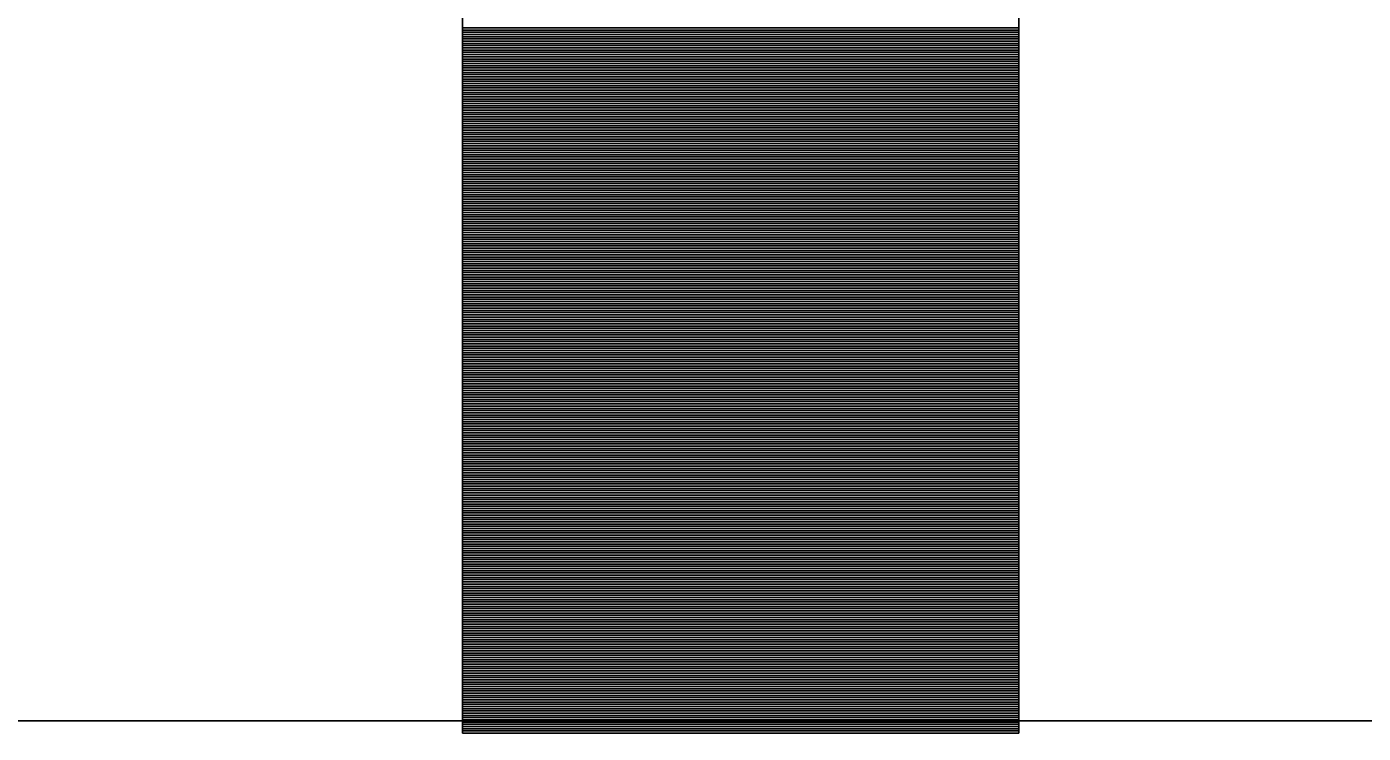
# Model space of a CAD drawing. Extents: x 1398460 to 1408037, y 380768 to 383968.
# Drawn here: x 1399563.37 to 1399569.38, y 382240.49 to 382243.67 of the extents above; entities that cross this region are included whole.
import ezdxf

# ---------------------------------------------------------------- set-up
doc = ezdxf.new("R2010")
doc.units = 0
doc.layers.add('Default', color=7, linetype='Continuous')

msp = doc.modelspace()

# ---------------------------------------------------------------- linework, layer by layer
at = {"layer": 'Default'}
for p, q in [((1399565.3344, 382257.8768), (1399565.3344, 382240.4918)), ((1399567.8344, 382257.8768), (1399567.8344, 382240.4918)), ((1399567.8344, 382243.6622), (1399565.3344, 382243.6622)), ((1399567.8344, 382243.6522), (1399565.3344, 382243.6522)), ((1399567.8344, 382243.6422), (1399565.3344, 382243.6422)), ((1399567.8344, 382243.6322), (1399565.3344, 382243.6322)), ((1399567.8344, 382243.6222), (1399565.3344, 382243.6222)), ((1399567.8344, 382243.6122), (1399565.3344, 382243.6122)), ((1399567.8344, 382243.6022), (1399565.3344, 382243.6022)), ((1399567.8344, 382243.5922), (1399565.3344, 382243.5922)), ((1399567.8344, 382243.5822), (1399565.3344, 382243.5822)), ((1399567.8344, 382243.5722), (1399565.3344, 382243.5722)), ((1399567.8344, 382243.5622), (1399565.3344, 382243.5622)), ((1399567.8344, 382243.5522), (1399565.3344, 382243.5522)), ((1399567.8344, 382243.5422), (1399565.3344, 382243.5422)), ((1399567.8344, 382243.5322), (1399565.3344, 382243.5322)), ((1399567.8344, 382243.5222), (1399565.3344, 382243.5222)), ((1399567.8344, 382243.5122), (1399565.3344, 382243.5122)), ((1399567.8344, 382243.5022), (1399565.3344, 382243.5022)), ((1399567.8344, 382243.4922), (1399565.3344, 382243.4922)), ((1399567.8344, 382243.4822), (1399565.3344, 382243.4822)), ((1399567.8344, 382243.4722), (1399565.3344, 382243.4722)), ((1399567.8344, 382243.4622), (1399565.3344, 382243.4622)), ((1399567.8344, 382243.4522), (1399565.3344, 382243.4522)), ((1399567.8344, 382243.4422), (1399565.3344, 382243.4422)), ((1399567.8344, 382243.4322), (1399565.3344, 382243.4322)), ((1399567.8344, 382243.4222), (1399565.3344, 382243.4222)), ((1399567.8344, 382243.4122), (1399565.3344, 382243.4122)), ((1399567.8344, 382243.4022), (1399565.3344, 382243.4022)), ((1399567.8344, 382243.3922), (1399565.3344, 382243.3922)), ((1399567.8344, 382243.3822), (1399565.3344, 382243.3822)), ((1399567.8344, 382243.3722), (1399565.3344, 382243.3722)), ((1399567.8344, 382243.3622), (1399565.3344, 382243.3622)), ((1399567.8344, 382243.3522), (1399565.3344, 382243.3522)), ((1399567.8344, 382243.3422), (1399565.3344, 382243.3422)), ((1399567.8344, 382243.3322), (1399565.3344, 382243.3322)), ((1399567.8344, 382243.3222), (1399565.3344, 382243.3222)), ((1399567.8344, 382243.3122), (1399565.3344, 382243.3122)), ((1399567.8344, 382243.3022), (1399565.3344, 382243.3022)), ((1399567.8344, 382243.2922), (1399565.3344, 382243.2922)), ((1399567.8344, 382243.2822), (1399565.3344, 382243.2822)), ((1399567.8344, 382243.2722), (1399565.3344, 382243.2722)), ((1399567.8344, 382243.2622), (1399565.3344, 382243.2622)), ((1399567.8344, 382243.2522), (1399565.3344, 382243.2522)), ((1399567.8344, 382243.2422), (1399565.3344, 382243.2422)), ((1399567.8344, 382243.2322), (1399565.3344, 382243.2322)), ((1399567.8344, 382243.2222), (1399565.3344, 382243.2222)), ((1399567.8344, 382243.2122), (1399565.3344, 382243.2122)), ((1399567.8344, 382243.2022), (1399565.3344, 382243.2022)), ((1399567.8344, 382243.1922), (1399565.3344, 382243.1922)), ((1399567.8344, 382243.1822), (1399565.3344, 382243.1822)), ((1399567.8344, 382243.1722), (1399565.3344, 382243.1722)), ((1399567.8344, 382243.1622), (1399565.3344, 382243.1622)), ((1399567.8344, 382243.1522), (1399565.3344, 382243.1522)), ((1399567.8344, 382243.1422), (1399565.3344, 382243.1422)), ((1399567.8344, 382243.1322), (1399565.3344, 382243.1322)), ((1399567.8344, 382243.1222), (1399565.3344, 382243.1222)), ((1399567.8344, 382243.1122), (1399565.3344, 382243.1122)), ((1399567.8344, 382243.1022), (1399565.3344, 382243.1022)), ((1399567.8344, 382243.0922), (1399565.3344, 382243.0922)), ((1399567.8344, 382243.0822), (1399565.3344, 382243.0822)), ((1399567.8344, 382243.0722), (1399565.3344, 382243.0722)), ((1399567.8344, 382243.0622), (1399565.3344, 382243.0622)), ((1399567.8344, 382243.0522), (1399565.3344, 382243.0522)), ((1399567.8344, 382243.0422), (1399565.3344, 382243.0422)), ((1399567.8344, 382243.0322), (1399565.3344, 382243.0322)), ((1399567.8344, 382243.0222), (1399565.3344, 382243.0222)), ((1399567.8344, 382243.0122), (1399565.3344, 382243.0122)), ((1399567.8344, 382243.0022), (1399565.3344, 382243.0022)), ((1399567.8344, 382242.9922), (1399565.3344, 382242.9922)), ((1399567.8344, 382242.9822), (1399565.3344, 382242.9822)), ((1399567.8344, 382242.9722), (1399565.3344, 382242.9722)), ((1399567.8344, 382242.9622), (1399565.3344, 382242.9622)), ((1399567.8344, 382242.9522), (1399565.3344, 382242.9522)), ((1399567.8344, 382242.9422), (1399565.3344, 382242.9422)), ((1399567.8344, 382242.9322), (1399565.3344, 382242.9322)), ((1399567.8344, 382242.9222), (1399565.3344, 382242.9222)), ((1399567.8344, 382242.9122), (1399565.3344, 382242.9122)), ((1399567.8344, 382242.9022), (1399565.3344, 382242.9022)), ((1399567.8344, 382242.8922), (1399565.3344, 382242.8922)), ((1399567.8344, 382242.8822), (1399565.3344, 382242.8822)), ((1399567.8344, 382242.8722), (1399565.3344, 382242.8722)), ((1399567.8344, 382242.8622), (1399565.3344, 382242.8622)), ((1399567.8344, 382242.8522), (1399565.3344, 382242.8522)), ((1399567.8344, 382242.8422), (1399565.3344, 382242.8422)), ((1399567.8344, 382242.8322), (1399565.3344, 382242.8322)), ((1399567.8344, 382242.8222), (1399565.3344, 382242.8222)), ((1399567.8344, 382242.8122), (1399565.3344, 382242.8122)), ((1399567.8344, 382242.8022), (1399565.3344, 382242.8022)), ((1399567.8344, 382242.7922), (1399565.3344, 382242.7922)), ((1399567.8344, 382242.7822), (1399565.3344, 382242.7822)), ((1399567.8344, 382242.7722), (1399565.3344, 382242.7722)), ((1399567.8344, 382242.7622), (1399565.3344, 382242.7622)), ((1399567.8344, 382242.7522), (1399565.3344, 382242.7522)), ((1399567.8344, 382242.7422), (1399565.3344, 382242.7422)), ((1399567.8344, 382242.7322), (1399565.3344, 382242.7322)), ((1399567.8344, 382242.7222), (1399565.3344, 382242.7222)), ((1399567.8344, 382242.7122), (1399565.3344, 382242.7122)), ((1399567.8344, 382242.7022), (1399565.3344, 382242.7022)), ((1399567.8344, 382242.6922), (1399565.3344, 382242.6922)), ((1399567.8344, 382242.6822), (1399565.3344, 382242.6822)), ((1399567.8344, 382242.6722), (1399565.3344, 382242.6722)), ((1399567.8344, 382242.6622), (1399565.3344, 382242.6622)), ((1399567.8344, 382242.6522), (1399565.3344, 382242.6522)), ((1399567.8344, 382242.6422), (1399565.3344, 382242.6422)), ((1399567.8344, 382242.6322), (1399565.3344, 382242.6322)), ((1399567.8344, 382242.6222), (1399565.3344, 382242.6222)), ((1399567.8344, 382242.6122), (1399565.3344, 382242.6122)), ((1399567.8344, 382242.6022), (1399565.3344, 382242.6022)), ((1399567.8344, 382242.5922), (1399565.3344, 382242.5922)), ((1399567.8344, 382242.5822), (1399565.3344, 382242.5822)), ((1399567.8344, 382242.5722), (1399565.3344, 382242.5722)), ((1399567.8344, 382242.5622), (1399565.3344, 382242.5622)), ((1399567.8344, 382242.5522), (1399565.3344, 382242.5522)), ((1399567.8344, 382242.5422), (1399565.3344, 382242.5422)), ((1399567.8344, 382242.5322), (1399565.3344, 382242.5322)), ((1399567.8344, 382242.5222), (1399565.3344, 382242.5222)), ((1399567.8344, 382242.5122), (1399565.3344, 382242.5122)), ((1399567.8344, 382242.5022), (1399565.3344, 382242.5022)), ((1399567.8344, 382242.4922), (1399565.3344, 382242.4922)), ((1399567.8344, 382242.4822), (1399565.3344, 382242.4822)), ((1399567.8344, 382242.4722), (1399565.3344, 382242.4722)), ((1399567.8344, 382242.4622), (1399565.3344, 382242.4622)), ((1399567.8344, 382242.4522), (1399565.3344, 382242.4522)), ((1399567.8344, 382242.4422), (1399565.3344, 382242.4422)), ((1399567.8344, 382242.4322), (1399565.3344, 382242.4322)), ((1399567.8344, 382242.4222), (1399565.3344, 382242.4222)), ((1399567.8344, 382242.4122), (1399565.3344, 382242.4122)), ((1399567.8344, 382242.4022), (1399565.3344, 382242.4022)), ((1399567.8344, 382242.3922), (1399565.3344, 382242.3922)), ((1399567.8344, 382242.3822), (1399565.3344, 382242.3822)), ((1399567.8344, 382242.3722), (1399565.3344, 382242.3722)), ((1399567.8344, 382242.3622), (1399565.3344, 382242.3622)), ((1399567.8344, 382242.3522), (1399565.3344, 382242.3522)), ((1399567.8344, 382242.3422), (1399565.3344, 382242.3422)), ((1399567.8344, 382242.3322), (1399565.3344, 382242.3322)), ((1399567.8344, 382242.3222), (1399565.3344, 382242.3222)), ((1399567.8344, 382242.3122), (1399565.3344, 382242.3122)), ((1399567.8344, 382242.3022), (1399565.3344, 382242.3022)), ((1399567.8344, 382242.2922), (1399565.3344, 382242.2922)), ((1399567.8344, 382242.2822), (1399565.3344, 382242.2822)), ((1399567.8344, 382242.2722), (1399565.3344, 382242.2722)), ((1399567.8344, 382242.2622), (1399565.3344, 382242.2622)), ((1399567.8344, 382242.2522), (1399565.3344, 382242.2522)), ((1399567.8344, 382242.2422), (1399565.3344, 382242.2422)), ((1399567.8344, 382242.2322), (1399565.3344, 382242.2322)), ((1399567.8344, 382242.2222), (1399565.3344, 382242.2222)), ((1399567.8344, 382242.2122), (1399565.3344, 382242.2122)), ((1399567.8344, 382242.2022), (1399565.3344, 382242.2022)), ((1399567.8344, 382242.1922), (1399565.3344, 382242.1922)), ((1399567.8344, 382242.1822), (1399565.3344, 382242.1822)), ((1399567.8344, 382242.1722), (1399565.3344, 382242.1722)), ((1399567.8344, 382242.1622), (1399565.3344, 382242.1622)), ((1399567.8344, 382242.1522), (1399565.3344, 382242.1522)), ((1399567.8344, 382242.1422), (1399565.3344, 382242.1422)), ((1399567.8344, 382242.1322), (1399565.3344, 382242.1322)), ((1399567.8344, 382242.1222), (1399565.3344, 382242.1222)), ((1399567.8344, 382242.1122), (1399565.3344, 382242.1122)), ((1399567.8344, 382242.1022), (1399565.3344, 382242.1022)), ((1399567.8344, 382242.0922), (1399565.3344, 382242.0922)), ((1399567.8344, 382242.0822), (1399565.3344, 382242.0822)), ((1399567.8344, 382242.0722), (1399565.3344, 382242.0722)), ((1399567.8344, 382242.0622), (1399565.3344, 382242.0622)), ((1399567.8344, 382242.0522), (1399565.3344, 382242.0522)), ((1399567.8344, 382242.0422), (1399565.3344, 382242.0422)), ((1399567.8344, 382242.0322), (1399565.3344, 382242.0322)), ((1399567.8344, 382242.0222), (1399565.3344, 382242.0222)), ((1399567.8344, 382242.0122), (1399565.3344, 382242.0122)), ((1399567.8344, 382242.0022), (1399565.3344, 382242.0022)), ((1399567.8344, 382241.9922), (1399565.3344, 382241.9922)), ((1399567.8344, 382241.9822), (1399565.3344, 382241.9822)), ((1399567.8344, 382241.9722), (1399565.3344, 382241.9722)), ((1399567.8344, 382241.9622), (1399565.3344, 382241.9622)), ((1399567.8344, 382241.9522), (1399565.3344, 382241.9522)), ((1399567.8344, 382241.9422), (1399565.3344, 382241.9422)), ((1399567.8344, 382241.9322), (1399565.3344, 382241.9322)), ((1399567.8344, 382241.9222), (1399565.3344, 382241.9222)), ((1399567.8344, 382241.9122), (1399565.3344, 382241.9122)), ((1399567.8344, 382241.9022), (1399565.3344, 382241.9022)), ((1399567.8344, 382241.8922), (1399565.3344, 382241.8922)), ((1399567.8344, 382241.8822), (1399565.3344, 382241.8822)), ((1399567.8344, 382241.8722), (1399565.3344, 382241.8722)), ((1399567.8344, 382241.8622), (1399565.3344, 382241.8622)), ((1399567.8344, 382241.8522), (1399565.3344, 382241.8522)), ((1399567.8344, 382241.8422), (1399565.3344, 382241.8422)), ((1399567.8344, 382241.8322), (1399565.3344, 382241.8322)), ((1399567.8344, 382241.8222), (1399565.3344, 382241.8222)), ((1399567.8344, 382241.8122), (1399565.3344, 382241.8122)), ((1399567.8344, 382241.8022), (1399565.3344, 382241.8022)), ((1399567.8344, 382241.7922), (1399565.3344, 382241.7922)), ((1399567.8344, 382241.7822), (1399565.3344, 382241.7822)), ((1399567.8344, 382241.7722), (1399565.3344, 382241.7722)), ((1399567.8344, 382241.7622), (1399565.3344, 382241.7622)), ((1399567.8344, 382241.7522), (1399565.3344, 382241.7522)), ((1399567.8344, 382241.7422), (1399565.3344, 382241.7422)), ((1399567.8344, 382241.7322), (1399565.3344, 382241.7322)), ((1399567.8344, 382241.7222), (1399565.3344, 382241.7222)), ((1399567.8344, 382241.7122), (1399565.3344, 382241.7122)), ((1399567.8344, 382241.7022), (1399565.3344, 382241.7022)), ((1399567.8344, 382241.6922), (1399565.3344, 382241.6922)), ((1399567.8344, 382241.6822), (1399565.3344, 382241.6822)), ((1399567.8344, 382241.6722), (1399565.3344, 382241.6722)), ((1399567.8344, 382241.6622), (1399565.3344, 382241.6622)), ((1399567.8344, 382241.6522), (1399565.3344, 382241.6522)), ((1399567.8344, 382241.6422), (1399565.3344, 382241.6422)), ((1399567.8344, 382241.6322), (1399565.3344, 382241.6322)), ((1399567.8344, 382241.6222), (1399565.3344, 382241.6222)), ((1399567.8344, 382241.6122), (1399565.3344, 382241.6122)), ((1399567.8344, 382241.6022), (1399565.3344, 382241.6022)), ((1399567.8344, 382241.5922), (1399565.3344, 382241.5922)), ((1399567.8344, 382241.5822), (1399565.3344, 382241.5822)), ((1399567.8344, 382241.5722), (1399565.3344, 382241.5722)), ((1399567.8344, 382241.5622), (1399565.3344, 382241.5622)), ((1399567.8344, 382241.5522), (1399565.3344, 382241.5522)), ((1399567.8344, 382241.5422), (1399565.3344, 382241.5422)), ((1399567.8344, 382241.5322), (1399565.3344, 382241.5322)), ((1399567.8344, 382241.5222), (1399565.3344, 382241.5222)), ((1399567.8344, 382241.5122), (1399565.3344, 382241.5122)), ((1399567.8344, 382241.5022), (1399565.3344, 382241.5022)), ((1399567.8344, 382241.4922), (1399565.3344, 382241.4922)), ((1399567.8344, 382241.4822), (1399565.3344, 382241.4822)), ((1399567.8344, 382241.4722), (1399565.3344, 382241.4722)), ((1399567.8344, 382241.4622), (1399565.3344, 382241.4622)), ((1399567.8344, 382241.4522), (1399565.3344, 382241.4522)), ((1399567.8344, 382241.4422), (1399565.3344, 382241.4422)), ((1399567.8344, 382241.4322), (1399565.3344, 382241.4322)), ((1399567.8344, 382241.4222), (1399565.3344, 382241.4222)), ((1399567.8344, 382241.4122), (1399565.3344, 382241.4122)), ((1399567.8344, 382241.4022), (1399565.3344, 382241.4022)), ((1399567.8344, 382241.3922), (1399565.3344, 382241.3922)), ((1399567.8344, 382241.3822), (1399565.3344, 382241.3822)), ((1399567.8344, 382241.3722), (1399565.3344, 382241.3722)), ((1399567.8344, 382241.3622), (1399565.3344, 382241.3622)), ((1399567.8344, 382241.3522), (1399565.3344, 382241.3522)), ((1399567.8344, 382241.3422), (1399565.3344, 382241.3422)), ((1399567.8344, 382241.3322), (1399565.3344, 382241.3322)), ((1399567.8344, 382241.3222), (1399565.3344, 382241.3222)), ((1399567.8344, 382241.3122), (1399565.3344, 382241.3122)), ((1399567.8344, 382241.3022), (1399565.3344, 382241.3022)), ((1399567.8344, 382241.2922), (1399565.3344, 382241.2922)), ((1399567.8344, 382241.2822), (1399565.3344, 382241.2822)), ((1399567.8344, 382241.2722), (1399565.3344, 382241.2722)), ((1399567.8344, 382241.2622), (1399565.3344, 382241.2622)), ((1399567.8344, 382241.2522), (1399565.3344, 382241.2522)), ((1399567.8344, 382241.2422), (1399565.3344, 382241.2422)), ((1399567.8344, 382241.2322), (1399565.3344, 382241.2322)), ((1399567.8344, 382241.2222), (1399565.3344, 382241.2222)), ((1399567.8344, 382241.2122), (1399565.3344, 382241.2122)), ((1399567.8344, 382241.2022), (1399565.3344, 382241.2022)), ((1399567.8344, 382241.1922), (1399565.3344, 382241.1922)), ((1399567.8344, 382241.1822), (1399565.3344, 382241.1822)), ((1399567.8344, 382241.1722), (1399565.3344, 382241.1722)), ((1399567.8344, 382241.1622), (1399565.3344, 382241.1622)), ((1399567.8344, 382241.1522), (1399565.3344, 382241.1522)), ((1399567.8344, 382241.1422), (1399565.3344, 382241.1422)), ((1399567.8344, 382241.1322), (1399565.3344, 382241.1322)), ((1399567.8344, 382241.1222), (1399565.3344, 382241.1222)), ((1399567.8344, 382241.1122), (1399565.3344, 382241.1122)), ((1399567.8344, 382241.1022), (1399565.3344, 382241.1022)), ((1399567.8344, 382241.0922), (1399565.3344, 382241.0922)), ((1399567.8344, 382241.0822), (1399565.3344, 382241.0822)), ((1399567.8344, 382241.0722), (1399565.3344, 382241.0722)), ((1399567.8344, 382241.0622), (1399565.3344, 382241.0622)), ((1399567.8344, 382241.0522), (1399565.3344, 382241.0522)), ((1399567.8344, 382241.0422), (1399565.3344, 382241.0422)), ((1399567.8344, 382241.0322), (1399565.3344, 382241.0322)), ((1399567.8344, 382241.0222), (1399565.3344, 382241.0222)), ((1399567.8344, 382241.0122), (1399565.3344, 382241.0122)), ((1399567.8344, 382241.0022), (1399565.3344, 382241.0022)), ((1399567.8344, 382240.9922), (1399565.3344, 382240.9922)), ((1399567.8344, 382240.9822), (1399565.3344, 382240.9822)), ((1399567.8344, 382240.9722), (1399565.3344, 382240.9722)), ((1399567.8344, 382240.9622), (1399565.3344, 382240.9622)), ((1399567.8344, 382240.9522), (1399565.3344, 382240.9522)), ((1399567.8344, 382240.9422), (1399565.3344, 382240.9422)), ((1399567.8344, 382240.9322), (1399565.3344, 382240.9322)), ((1399567.8344, 382240.9222), (1399565.3344, 382240.9222)), ((1399567.8344, 382240.9122), (1399565.3344, 382240.9122)), ((1399567.8344, 382240.9022), (1399565.3344, 382240.9022)), ((1399567.8344, 382240.8922), (1399565.3344, 382240.8922)), ((1399567.8344, 382240.8822), (1399565.3344, 382240.8822)), ((1399567.8344, 382240.8722), (1399565.3344, 382240.8722)), ((1399567.8344, 382240.8622), (1399565.3344, 382240.8622)), ((1399567.8344, 382240.8522), (1399565.3344, 382240.8522)), ((1399567.8344, 382240.8422), (1399565.3344, 382240.8422)), ((1399567.8344, 382240.8322), (1399565.3344, 382240.8322)), ((1399567.8344, 382240.8222), (1399565.3344, 382240.8222)), ((1399567.8344, 382240.8122), (1399565.3344, 382240.8122)), ((1399567.8344, 382240.8022), (1399565.3344, 382240.8022)), ((1399567.8344, 382240.7922), (1399565.3344, 382240.7922)), ((1399567.8344, 382240.7822), (1399565.3344, 382240.7822)), ((1399567.8344, 382240.7722), (1399565.3344, 382240.7722)), ((1399567.8344, 382240.7622), (1399565.3344, 382240.7622)), ((1399567.8344, 382240.7522), (1399565.3344, 382240.7522)), ((1399567.8344, 382240.7422), (1399565.3344, 382240.7422)), ((1399567.8344, 382240.7322), (1399565.3344, 382240.7322)), ((1399567.8344, 382240.7222), (1399565.3344, 382240.7222)), ((1399567.8344, 382240.7122), (1399565.3344, 382240.7122)), ((1399567.8344, 382240.7022), (1399565.3344, 382240.7022)), ((1399567.8344, 382240.6922), (1399565.3344, 382240.6922)), ((1399567.8344, 382240.6822), (1399565.3344, 382240.6822)), ((1399567.8344, 382240.6722), (1399565.3344, 382240.6722)), ((1399567.8344, 382240.6622), (1399565.3344, 382240.6622)), ((1399567.8344, 382240.6522), (1399565.3344, 382240.6522)), ((1399567.8344, 382240.6422), (1399565.3344, 382240.6422)), ((1399567.8344, 382240.6322), (1399565.3344, 382240.6322)), ((1399567.8344, 382240.6222), (1399565.3344, 382240.6222)), ((1399567.8344, 382240.6122), (1399565.3344, 382240.6122)), ((1399567.8344, 382240.6022), (1399565.3344, 382240.6022)), ((1399567.8344, 382240.5922), (1399565.3344, 382240.5922)), ((1399567.8344, 382240.5822), (1399565.3344, 382240.5822)), ((1399567.8344, 382240.5722), (1399565.3344, 382240.5722)), ((1399567.8344, 382240.5622), (1399565.3344, 382240.5622)), ((1399489.1455, 382240.5474), (1399636.0726, 382240.5474)), ((1399567.8344, 382240.5522), (1399565.3344, 382240.5522)), ((1399567.8344, 382240.5422), (1399565.3344, 382240.5422)), ((1399567.8344, 382240.5322), (1399565.3344, 382240.5322)), ((1399567.8344, 382240.5222), (1399565.3344, 382240.5222)), ((1399567.8344, 382240.5122), (1399565.3344, 382240.5122)), ((1399567.8344, 382240.5022), (1399565.3344, 382240.5022)), ((1399567.8344, 382240.4922), (1399565.3344, 382240.4922)), ((1399565.3344, 382240.4918), (1399567.8344, 382240.4918))]:
    msp.add_line(p, q, dxfattribs=at)

doc.saveas('drawing.dxf')
